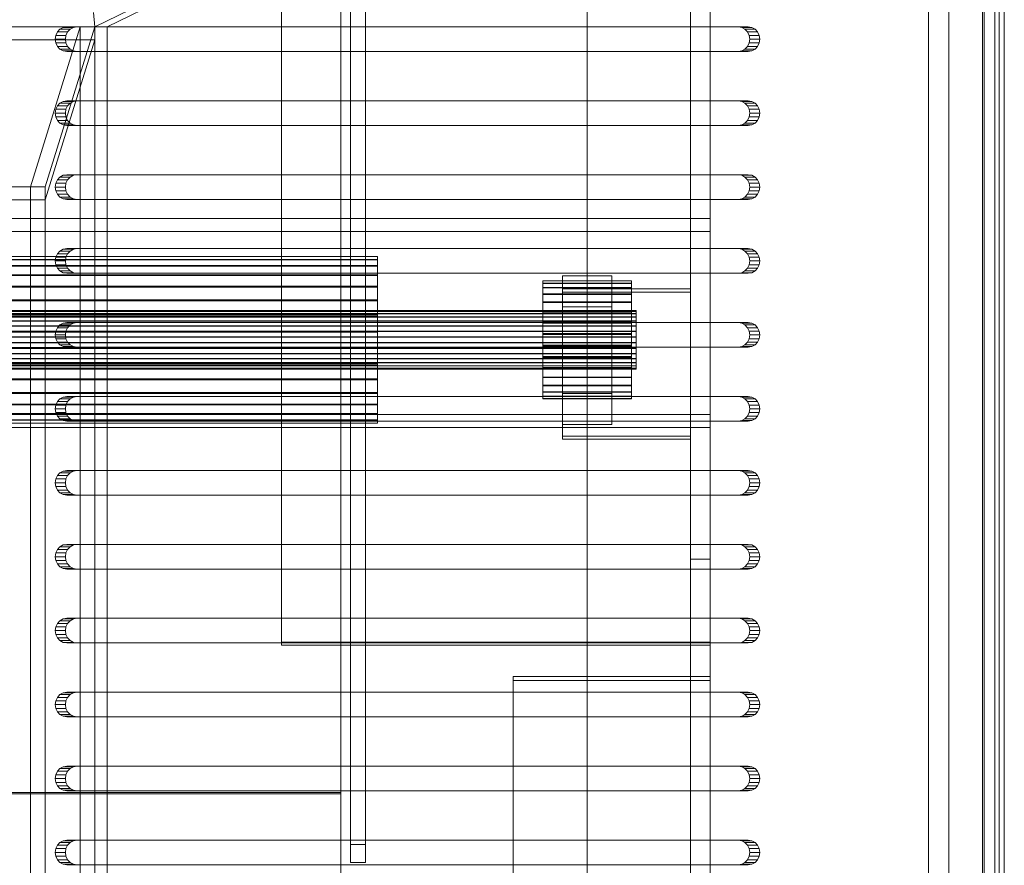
# Model space of a CAD drawing. Header units: millimetres. Extents: x -2233 to 61924, y -68080 to 6847.
# Tile 673 of 1056: x 27635 to 27835, y -18050 to -17879. Entities that reach past the tile are written whole.
import ezdxf

# ---------------------------------------------------------------- set-up
doc = ezdxf.new("R2010")
doc.units = ezdxf.units.MM
for name, color, linetype, lineweight in [('superior_bajante_movil', 7, 'Continuous', 0), ('superior_C09', 7, 'Continuous', 0), ('superior_screen-C09', 7, 'Continuous', 0)]:
    doc.layers.add(name, color=color, linetype=linetype, lineweight=lineweight)

msp = doc.modelspace()

# ---------------------------------------------------------------- linework, layer by layer
at = {"layer": 'superior_bajante_movil'}
for p, q in [((27833.667, -17777), (27833.667, -18183)), ((27834.693, -18183), (27834.693, -17777)), ((27834.693, -17780), (27834.693, -18180)), ((27650.067, -17880), (27830.246, -17792)), ((27832.777, -17792), (27652.598, -17880)), ((27819.312, -17792), (27819.312, -18168)), ((27823.416, -18168), (27823.416, -17792)), ((27830.246, -17792), (27830.246, -18168)), ((27830.588, -18168), (27830.588, -17792)), ((27832.777, -18168), (27832.777, -17792)), ((27834.693, -17792), (27834.693, -18168)), ((27650.067, -17880), (27649.801, -17877.103)), ((27650.067, -17880), (27350.067, -17880)), ((27643.024, -17880.477), (27642.504, -17881.031)), ((27643.679, -17880.122), (27643.024, -17880.477)), ((27643.024, -17880.477), (27645.076, -17880.477)), ((27644.405, -17880), (27643.679, -17880.122)), ((27643.679, -17880.122), (27645.731, -17880.122)), ((27644.405, -17880), (27646.457, -17880)), ((27780.66, -17880), (27644.405, -17880)), ((27644.556, -17881.031), (27645.076, -17880.477)), ((27645.076, -17880.477), (27645.731, -17880.122)), ((27645.731, -17880.122), (27646.457, -17880)), ((27646.457, -17880), (27782.712, -17880)), ((27650.067, -18080), (27650.067, -17880)), ((27650.067, -17880), (27652.598, -17880)), ((27652.598, -17880), (27652.598, -18080)), ((27780.66, -17880), (27782.712, -17880)), ((27781.386, -17880.122), (27780.66, -17880)), ((27781.386, -17880.122), (27783.438, -17880.122)), ((27782.041, -17880.477), (27781.386, -17880.122)), ((27782.041, -17880.477), (27784.093, -17880.477)), ((27782.561, -17881.031), (27782.041, -17880.477)), ((27782.712, -17880), (27783.438, -17880.122)), ((27783.438, -17880.122), (27784.093, -17880.477)), ((27784.093, -17880.477), (27784.613, -17881.031)), ((27642.171, -17881.727), (27642.056, -17882.5)), ((27642.056, -17882.5), (27642.171, -17883.273)), ((27642.056, -17882.5), (27644.108, -17882.5)), ((27642.504, -17881.031), (27642.171, -17881.727)), ((27642.171, -17881.727), (27644.223, -17881.727)), ((27642.504, -17881.031), (27644.556, -17881.031)), ((27644.108, -17882.5), (27644.223, -17881.727)), ((27644.223, -17883.273), (27644.108, -17882.5)), ((27644.223, -17881.727), (27644.556, -17881.031)), ((27782.561, -17881.031), (27784.613, -17881.031)), ((27782.895, -17881.727), (27782.561, -17881.031)), ((27782.895, -17881.727), (27784.947, -17881.727)), ((27783.01, -17882.5), (27782.895, -17881.727)), ((27782.895, -17883.273), (27783.01, -17882.5)), ((27783.01, -17882.5), (27785.062, -17882.5)), ((27784.613, -17881.031), (27784.947, -17881.727)), ((27784.947, -17881.727), (27785.062, -17882.5)), ((27785.062, -17882.5), (27784.947, -17883.273)), ((27642.171, -17883.273), (27642.504, -17883.969)), ((27642.171, -17883.273), (27644.223, -17883.273)), ((27642.504, -17883.969), (27643.024, -17884.523)), ((27642.504, -17883.969), (27644.556, -17883.969)), ((27643.024, -17884.523), (27643.679, -17884.878)), ((27643.024, -17884.523), (27645.076, -17884.523)), ((27644.556, -17883.969), (27644.223, -17883.273)), ((27645.076, -17884.523), (27644.556, -17883.969)), ((27645.731, -17884.878), (27645.076, -17884.523)), ((27781.386, -17884.878), (27782.041, -17884.523)), ((27782.041, -17884.523), (27782.561, -17883.969)), ((27782.041, -17884.523), (27784.093, -17884.523)), ((27782.561, -17883.969), (27782.895, -17883.273)), ((27782.561, -17883.969), (27784.613, -17883.969)), ((27782.895, -17883.273), (27784.947, -17883.273)), ((27784.093, -17884.523), (27783.438, -17884.878)), ((27784.613, -17883.969), (27784.093, -17884.523)), ((27784.947, -17883.273), (27784.613, -17883.969)), ((27643.679, -17884.878), (27644.405, -17885)), ((27643.679, -17884.878), (27645.731, -17884.878)), ((27646.457, -17885), (27644.405, -17885)), ((27644.405, -17885), (27780.66, -17885)), ((27646.457, -17885), (27645.731, -17884.878)), ((27782.712, -17885), (27646.457, -17885)), ((27780.66, -17885), (27781.386, -17884.878)), ((27780.66, -17885), (27782.712, -17885)), ((27781.386, -17884.878), (27783.438, -17884.878)), ((27783.438, -17884.878), (27782.712, -17885)), ((27642.504, -17896.031), (27642.171, -17896.727)), ((27643.024, -17895.477), (27642.504, -17896.031)), ((27642.504, -17896.031), (27644.556, -17896.031)), ((27643.679, -17895.122), (27643.024, -17895.477)), ((27643.024, -17895.477), (27645.076, -17895.477)), ((27644.405, -17895), (27643.679, -17895.122)), ((27643.679, -17895.122), (27645.731, -17895.122)), ((27644.223, -17896.727), (27644.556, -17896.031)), ((27644.405, -17895), (27646.457, -17895)), ((27780.66, -17895), (27644.405, -17895)), ((27644.556, -17896.031), (27645.076, -17895.477)), ((27645.076, -17895.477), (27645.731, -17895.122)), ((27645.731, -17895.122), (27646.457, -17895)), ((27646.457, -17895), (27782.712, -17895)), ((27780.66, -17895), (27782.712, -17895)), ((27781.386, -17895.122), (27780.66, -17895)), ((27781.386, -17895.122), (27783.438, -17895.122)), ((27782.041, -17895.477), (27781.386, -17895.122)), ((27782.041, -17895.477), (27784.093, -17895.477)), ((27782.561, -17896.031), (27782.041, -17895.477)), ((27782.561, -17896.031), (27784.613, -17896.031)), ((27782.895, -17896.727), (27782.561, -17896.031)), ((27782.712, -17895), (27783.438, -17895.122)), ((27783.438, -17895.122), (27784.093, -17895.477)), ((27784.093, -17895.477), (27784.613, -17896.031)), ((27784.613, -17896.031), (27784.947, -17896.727)), ((27642.171, -17896.727), (27642.056, -17897.5)), ((27642.056, -17897.5), (27642.171, -17898.273)), ((27642.056, -17897.5), (27644.108, -17897.5)), ((27642.171, -17896.727), (27644.223, -17896.727)), ((27642.171, -17898.273), (27642.504, -17898.969)), ((27642.171, -17898.273), (27644.223, -17898.273)), ((27644.108, -17897.5), (27644.223, -17896.727)), ((27644.223, -17898.273), (27644.108, -17897.5)), ((27644.556, -17898.969), (27644.223, -17898.273)), ((27782.561, -17898.969), (27782.895, -17898.273)), ((27782.895, -17896.727), (27784.947, -17896.727)), ((27783.01, -17897.5), (27782.895, -17896.727)), ((27782.895, -17898.273), (27783.01, -17897.5)), ((27782.895, -17898.273), (27784.947, -17898.273)), ((27783.01, -17897.5), (27785.062, -17897.5)), ((27784.947, -17898.273), (27784.613, -17898.969)), ((27784.947, -17896.727), (27785.062, -17897.5)), ((27785.062, -17897.5), (27784.947, -17898.273)), ((27642.504, -17898.969), (27643.024, -17899.523)), ((27642.504, -17898.969), (27644.556, -17898.969)), ((27643.024, -17899.523), (27643.679, -17899.878)), ((27643.024, -17899.523), (27645.076, -17899.523)), ((27643.679, -17899.878), (27644.405, -17900)), ((27643.679, -17899.878), (27645.731, -17899.878)), ((27646.457, -17900), (27644.405, -17900)), ((27644.405, -17900), (27780.66, -17900)), ((27645.076, -17899.523), (27644.556, -17898.969)), ((27645.731, -17899.878), (27645.076, -17899.523)), ((27646.457, -17900), (27645.731, -17899.878)), ((27782.712, -17900), (27646.457, -17900)), ((27780.66, -17900), (27781.386, -17899.878)), ((27780.66, -17900), (27782.712, -17900)), ((27781.386, -17899.878), (27782.041, -17899.523)), ((27781.386, -17899.878), (27783.438, -17899.878)), ((27782.041, -17899.523), (27782.561, -17898.969)), ((27782.041, -17899.523), (27784.093, -17899.523)), ((27782.561, -17898.969), (27784.613, -17898.969)), ((27783.438, -17899.878), (27782.712, -17900)), ((27784.093, -17899.523), (27783.438, -17899.878)), ((27784.613, -17898.969), (27784.093, -17899.523)), ((27643.024, -17910.477), (27642.504, -17911.031)), ((27643.679, -17910.122), (27643.024, -17910.477)), ((27643.024, -17910.477), (27645.076, -17910.477)), ((27644.405, -17910), (27643.679, -17910.122)), ((27643.679, -17910.122), (27645.731, -17910.122)), ((27644.405, -17910), (27646.457, -17910)), ((27780.66, -17910), (27644.405, -17910)), ((27644.556, -17911.031), (27645.076, -17910.477)), ((27645.076, -17910.477), (27645.731, -17910.122)), ((27645.731, -17910.122), (27646.457, -17910)), ((27646.457, -17910), (27782.712, -17910)), ((27780.66, -17910), (27782.712, -17910)), ((27781.386, -17910.122), (27780.66, -17910)), ((27781.386, -17910.122), (27783.438, -17910.122)), ((27782.041, -17910.477), (27781.386, -17910.122)), ((27782.041, -17910.477), (27784.093, -17910.477)), ((27782.561, -17911.031), (27782.041, -17910.477)), ((27782.712, -17910), (27783.438, -17910.122)), ((27783.438, -17910.122), (27784.093, -17910.477)), ((27784.093, -17910.477), (27784.613, -17911.031)), ((27642.171, -17911.727), (27642.056, -17912.5)), ((27642.056, -17912.5), (27642.171, -17913.273)), ((27642.056, -17912.5), (27644.108, -17912.5)), ((27642.504, -17911.031), (27642.171, -17911.727)), ((27642.171, -17911.727), (27644.223, -17911.727)), ((27642.504, -17911.031), (27644.556, -17911.031)), ((27644.108, -17912.5), (27644.223, -17911.727)), ((27644.223, -17913.273), (27644.108, -17912.5)), ((27644.223, -17911.727), (27644.556, -17911.031)), ((27782.561, -17911.031), (27784.613, -17911.031)), ((27782.895, -17911.727), (27782.561, -17911.031)), ((27782.895, -17911.727), (27784.947, -17911.727)), ((27783.01, -17912.5), (27782.895, -17911.727)), ((27782.895, -17913.273), (27783.01, -17912.5)), ((27783.01, -17912.5), (27785.062, -17912.5)), ((27784.613, -17911.031), (27784.947, -17911.727)), ((27784.947, -17911.727), (27785.062, -17912.5)), ((27785.062, -17912.5), (27784.947, -17913.273)), ((27642.171, -17913.273), (27642.504, -17913.969)), ((27642.171, -17913.273), (27644.223, -17913.273)), ((27642.504, -17913.969), (27643.024, -17914.523)), ((27642.504, -17913.969), (27644.556, -17913.969)), ((27643.024, -17914.523), (27643.679, -17914.878)), ((27643.024, -17914.523), (27645.076, -17914.523)), ((27644.556, -17913.969), (27644.223, -17913.273)), ((27645.076, -17914.523), (27644.556, -17913.969)), ((27645.731, -17914.878), (27645.076, -17914.523)), ((27781.386, -17914.878), (27782.041, -17914.523)), ((27782.041, -17914.523), (27782.561, -17913.969)), ((27782.041, -17914.523), (27784.093, -17914.523)), ((27782.561, -17913.969), (27782.895, -17913.273)), ((27782.561, -17913.969), (27784.613, -17913.969)), ((27782.895, -17913.273), (27784.947, -17913.273)), ((27784.093, -17914.523), (27783.438, -17914.878)), ((27784.613, -17913.969), (27784.093, -17914.523)), ((27784.947, -17913.273), (27784.613, -17913.969)), ((27643.679, -17914.878), (27644.405, -17915)), ((27643.679, -17914.878), (27645.731, -17914.878)), ((27646.457, -17915), (27644.405, -17915)), ((27644.405, -17915), (27780.66, -17915)), ((27646.457, -17915), (27645.731, -17914.878)), ((27782.712, -17915), (27646.457, -17915)), ((27780.66, -17915), (27781.386, -17914.878)), ((27780.66, -17915), (27782.712, -17915)), ((27781.386, -17914.878), (27783.438, -17914.878)), ((27783.438, -17914.878), (27782.712, -17915)), ((27642.504, -17926.031), (27642.171, -17926.727)), ((27643.024, -17925.477), (27642.504, -17926.031)), ((27642.504, -17926.031), (27644.556, -17926.031)), ((27643.679, -17925.122), (27643.024, -17925.477)), ((27643.024, -17925.477), (27645.076, -17925.477)), ((27644.405, -17925), (27643.679, -17925.122)), ((27643.679, -17925.122), (27645.731, -17925.122)), ((27644.223, -17926.727), (27644.556, -17926.031)), ((27644.405, -17925), (27646.457, -17925)), ((27780.66, -17925), (27644.405, -17925)), ((27644.556, -17926.031), (27645.076, -17925.477)), ((27645.076, -17925.477), (27645.731, -17925.122)), ((27645.731, -17925.122), (27646.457, -17925)), ((27646.457, -17925), (27782.712, -17925)), ((27780.66, -17925), (27782.712, -17925)), ((27781.386, -17925.122), (27780.66, -17925)), ((27781.386, -17925.122), (27783.438, -17925.122)), ((27782.041, -17925.477), (27781.386, -17925.122)), ((27782.041, -17925.477), (27784.093, -17925.477)), ((27782.561, -17926.031), (27782.041, -17925.477)), ((27782.561, -17926.031), (27784.613, -17926.031)), ((27782.895, -17926.727), (27782.561, -17926.031)), ((27782.712, -17925), (27783.438, -17925.122)), ((27783.438, -17925.122), (27784.093, -17925.477)), ((27784.093, -17925.477), (27784.613, -17926.031)), ((27784.613, -17926.031), (27784.947, -17926.727)), ((27642.171, -17926.727), (27642.056, -17927.5)), ((27642.056, -17927.5), (27642.171, -17928.273)), ((27642.056, -17927.5), (27644.108, -17927.5)), ((27642.171, -17926.727), (27644.223, -17926.727)), ((27642.171, -17928.273), (27642.504, -17928.969)), ((27642.171, -17928.273), (27644.223, -17928.273)), ((27644.108, -17927.5), (27644.223, -17926.727)), ((27644.223, -17928.273), (27644.108, -17927.5)), ((27644.556, -17928.969), (27644.223, -17928.273)), ((27782.561, -17928.969), (27782.895, -17928.273)), ((27782.895, -17926.727), (27784.947, -17926.727)), ((27783.01, -17927.5), (27782.895, -17926.727)), ((27782.895, -17928.273), (27783.01, -17927.5)), ((27782.895, -17928.273), (27784.947, -17928.273)), ((27783.01, -17927.5), (27785.062, -17927.5)), ((27784.947, -17928.273), (27784.613, -17928.969)), ((27784.947, -17926.727), (27785.062, -17927.5)), ((27785.062, -17927.5), (27784.947, -17928.273)), ((27642.504, -17928.969), (27643.024, -17929.523)), ((27642.504, -17928.969), (27644.556, -17928.969)), ((27643.024, -17929.523), (27643.679, -17929.878)), ((27643.024, -17929.523), (27645.076, -17929.523)), ((27643.679, -17929.878), (27644.405, -17930)), ((27643.679, -17929.878), (27645.731, -17929.878)), ((27646.457, -17930), (27644.405, -17930)), ((27644.405, -17930), (27780.66, -17930)), ((27645.076, -17929.523), (27644.556, -17928.969)), ((27645.731, -17929.878), (27645.076, -17929.523)), ((27646.457, -17930), (27645.731, -17929.878)), ((27782.712, -17930), (27646.457, -17930)), ((27780.66, -17930), (27781.386, -17929.878)), ((27780.66, -17930), (27782.712, -17930)), ((27781.386, -17929.878), (27782.041, -17929.523)), ((27781.386, -17929.878), (27783.438, -17929.878)), ((27782.041, -17929.523), (27782.561, -17928.969)), ((27782.041, -17929.523), (27784.093, -17929.523)), ((27782.561, -17928.969), (27784.613, -17928.969)), ((27783.438, -17929.878), (27782.712, -17930)), ((27784.093, -17929.523), (27783.438, -17929.878)), ((27784.613, -17928.969), (27784.093, -17929.523)), ((27643.024, -17940.477), (27642.504, -17941.031)), ((27643.679, -17940.122), (27643.024, -17940.477)), ((27643.024, -17940.477), (27645.076, -17940.477)), ((27644.405, -17940), (27643.679, -17940.122)), ((27643.679, -17940.122), (27645.731, -17940.122)), ((27644.405, -17940), (27646.457, -17940)), ((27780.66, -17940), (27644.405, -17940)), ((27644.556, -17941.031), (27645.076, -17940.477)), ((27645.076, -17940.477), (27645.731, -17940.122)), ((27645.731, -17940.122), (27646.457, -17940)), ((27646.457, -17940), (27782.712, -17940)), ((27780.66, -17940), (27782.712, -17940)), ((27781.386, -17940.122), (27780.66, -17940)), ((27781.386, -17940.122), (27783.438, -17940.122)), ((27782.041, -17940.477), (27781.386, -17940.122)), ((27782.041, -17940.477), (27784.093, -17940.477)), ((27782.561, -17941.031), (27782.041, -17940.477)), ((27782.712, -17940), (27783.438, -17940.122)), ((27783.438, -17940.122), (27784.093, -17940.477)), ((27784.093, -17940.477), (27784.613, -17941.031)), ((27642.171, -17941.727), (27642.056, -17942.5)), ((27642.056, -17942.5), (27642.171, -17943.273)), ((27642.056, -17942.5), (27644.108, -17942.5)), ((27642.504, -17941.031), (27642.171, -17941.727)), ((27642.171, -17941.727), (27644.223, -17941.727)), ((27642.504, -17941.031), (27644.556, -17941.031)), ((27644.108, -17942.5), (27644.223, -17941.727)), ((27644.223, -17943.273), (27644.108, -17942.5)), ((27644.223, -17941.727), (27644.556, -17941.031)), ((27782.561, -17941.031), (27784.613, -17941.031)), ((27782.895, -17941.727), (27782.561, -17941.031)), ((27782.895, -17941.727), (27784.947, -17941.727)), ((27783.01, -17942.5), (27782.895, -17941.727)), ((27782.895, -17943.273), (27783.01, -17942.5)), ((27783.01, -17942.5), (27785.062, -17942.5)), ((27784.613, -17941.031), (27784.947, -17941.727)), ((27784.947, -17941.727), (27785.062, -17942.5)), ((27785.062, -17942.5), (27784.947, -17943.273)), ((27642.171, -17943.273), (27642.504, -17943.969)), ((27642.171, -17943.273), (27644.223, -17943.273)), ((27642.504, -17943.969), (27643.024, -17944.523)), ((27642.504, -17943.969), (27644.556, -17943.969)), ((27644.556, -17943.969), (27644.223, -17943.273)), ((27645.076, -17944.523), (27644.556, -17943.969)), ((27782.041, -17944.523), (27782.561, -17943.969)), ((27782.561, -17943.969), (27782.895, -17943.273)), ((27782.561, -17943.969), (27784.613, -17943.969)), ((27782.895, -17943.273), (27784.947, -17943.273)), ((27784.613, -17943.969), (27784.093, -17944.523)), ((27784.947, -17943.273), (27784.613, -17943.969)), ((27643.024, -17944.523), (27643.679, -17944.878)), ((27643.024, -17944.523), (27645.076, -17944.523)), ((27643.679, -17944.878), (27644.405, -17945)), ((27643.679, -17944.878), (27645.731, -17944.878)), ((27646.457, -17945), (27644.405, -17945)), ((27644.405, -17945), (27780.66, -17945)), ((27645.731, -17944.878), (27645.076, -17944.523)), ((27646.457, -17945), (27645.731, -17944.878)), ((27782.712, -17945), (27646.457, -17945)), ((27780.66, -17945), (27781.386, -17944.878)), ((27780.66, -17945), (27782.712, -17945)), ((27781.386, -17944.878), (27782.041, -17944.523)), ((27781.386, -17944.878), (27783.438, -17944.878)), ((27782.041, -17944.523), (27784.093, -17944.523)), ((27783.438, -17944.878), (27782.712, -17945)), ((27784.093, -17944.523), (27783.438, -17944.878)), ((27642.504, -17956.031), (27642.171, -17956.727)), ((27643.024, -17955.477), (27642.504, -17956.031)), ((27642.504, -17956.031), (27644.556, -17956.031)), ((27643.679, -17955.122), (27643.024, -17955.477)), ((27643.024, -17955.477), (27645.076, -17955.477)), ((27644.405, -17955), (27643.679, -17955.122)), ((27643.679, -17955.122), (27645.731, -17955.122)), ((27644.223, -17956.727), (27644.556, -17956.031)), ((27644.405, -17955), (27646.457, -17955)), ((27780.66, -17955), (27644.405, -17955)), ((27644.556, -17956.031), (27645.076, -17955.477)), ((27645.076, -17955.477), (27645.731, -17955.122)), ((27645.731, -17955.122), (27646.457, -17955)), ((27646.457, -17955), (27782.712, -17955)), ((27780.66, -17955), (27782.712, -17955)), ((27781.386, -17955.122), (27780.66, -17955)), ((27781.386, -17955.122), (27783.438, -17955.122)), ((27782.041, -17955.477), (27781.386, -17955.122)), ((27782.041, -17955.477), (27784.093, -17955.477)), ((27782.561, -17956.031), (27782.041, -17955.477)), ((27782.561, -17956.031), (27784.613, -17956.031)), ((27782.895, -17956.727), (27782.561, -17956.031)), ((27782.712, -17955), (27783.438, -17955.122)), ((27783.438, -17955.122), (27784.093, -17955.477)), ((27784.093, -17955.477), (27784.613, -17956.031)), ((27784.613, -17956.031), (27784.947, -17956.727)), ((27642.171, -17956.727), (27642.056, -17957.5)), ((27642.056, -17957.5), (27642.171, -17958.273)), ((27642.056, -17957.5), (27644.108, -17957.5)), ((27642.171, -17956.727), (27644.223, -17956.727)), ((27642.171, -17958.273), (27642.504, -17958.969)), ((27642.171, -17958.273), (27644.223, -17958.273)), ((27644.108, -17957.5), (27644.223, -17956.727)), ((27644.223, -17958.273), (27644.108, -17957.5)), ((27644.556, -17958.969), (27644.223, -17958.273)), ((27782.561, -17958.969), (27782.895, -17958.273)), ((27782.895, -17956.727), (27784.947, -17956.727)), ((27783.01, -17957.5), (27782.895, -17956.727)), ((27782.895, -17958.273), (27783.01, -17957.5)), ((27782.895, -17958.273), (27784.947, -17958.273)), ((27783.01, -17957.5), (27785.062, -17957.5)), ((27784.947, -17958.273), (27784.613, -17958.969)), ((27784.947, -17956.727), (27785.062, -17957.5)), ((27785.062, -17957.5), (27784.947, -17958.273)), ((27642.504, -17958.969), (27643.024, -17959.523)), ((27642.504, -17958.969), (27644.556, -17958.969)), ((27643.024, -17959.523), (27643.679, -17959.878)), ((27643.024, -17959.523), (27645.076, -17959.523)), ((27643.679, -17959.878), (27644.405, -17960)), ((27643.679, -17959.878), (27645.731, -17959.878)), ((27646.457, -17960), (27644.405, -17960)), ((27644.405, -17960), (27780.66, -17960)), ((27645.076, -17959.523), (27644.556, -17958.969)), ((27645.731, -17959.878), (27645.076, -17959.523)), ((27646.457, -17960), (27645.731, -17959.878)), ((27782.712, -17960), (27646.457, -17960)), ((27780.66, -17960), (27781.386, -17959.878)), ((27780.66, -17960), (27782.712, -17960)), ((27781.386, -17959.878), (27782.041, -17959.523)), ((27781.386, -17959.878), (27783.438, -17959.878)), ((27782.041, -17959.523), (27782.561, -17958.969)), ((27782.041, -17959.523), (27784.093, -17959.523)), ((27782.561, -17958.969), (27784.613, -17958.969)), ((27783.438, -17959.878), (27782.712, -17960)), ((27784.093, -17959.523), (27783.438, -17959.878)), ((27784.613, -17958.969), (27784.093, -17959.523)), ((27643.024, -17970.477), (27642.504, -17971.031)), ((27643.679, -17970.122), (27643.024, -17970.477)), ((27643.024, -17970.477), (27645.076, -17970.477)), ((27644.405, -17970), (27643.679, -17970.122)), ((27643.679, -17970.122), (27645.731, -17970.122)), ((27644.405, -17970), (27646.457, -17970)), ((27780.66, -17970), (27644.405, -17970)), ((27644.556, -17971.031), (27645.076, -17970.477)), ((27645.076, -17970.477), (27645.731, -17970.122)), ((27645.731, -17970.122), (27646.457, -17970)), ((27646.457, -17970), (27782.712, -17970)), ((27780.66, -17970), (27782.712, -17970)), ((27781.386, -17970.122), (27780.66, -17970)), ((27781.386, -17970.122), (27783.438, -17970.122)), ((27782.041, -17970.477), (27781.386, -17970.122)), ((27782.041, -17970.477), (27784.093, -17970.477)), ((27782.561, -17971.031), (27782.041, -17970.477)), ((27782.712, -17970), (27783.438, -17970.122)), ((27783.438, -17970.122), (27784.093, -17970.477)), ((27784.093, -17970.477), (27784.613, -17971.031)), ((27642.171, -17971.727), (27642.056, -17972.5)), ((27642.504, -17971.031), (27642.171, -17971.727)), ((27642.171, -17971.727), (27644.223, -17971.727)), ((27642.504, -17971.031), (27644.556, -17971.031)), ((27644.108, -17972.5), (27644.223, -17971.727)), ((27644.223, -17971.727), (27644.556, -17971.031)), ((27782.561, -17971.031), (27784.613, -17971.031)), ((27782.895, -17971.727), (27782.561, -17971.031)), ((27782.895, -17971.727), (27784.947, -17971.727)), ((27783.01, -17972.5), (27782.895, -17971.727)), ((27784.613, -17971.031), (27784.947, -17971.727)), ((27784.947, -17971.727), (27785.062, -17972.5)), ((27642.056, -17972.5), (27642.171, -17973.273)), ((27642.056, -17972.5), (27644.108, -17972.5)), ((27642.171, -17973.273), (27642.504, -17973.969)), ((27642.171, -17973.273), (27644.223, -17973.273)), ((27642.504, -17973.969), (27643.024, -17974.523)), ((27642.504, -17973.969), (27644.556, -17973.969)), ((27644.223, -17973.273), (27644.108, -17972.5)), ((27644.556, -17973.969), (27644.223, -17973.273)), ((27645.076, -17974.523), (27644.556, -17973.969)), ((27782.041, -17974.523), (27782.561, -17973.969)), ((27782.561, -17973.969), (27782.895, -17973.273)), ((27782.561, -17973.969), (27784.613, -17973.969)), ((27782.895, -17973.273), (27783.01, -17972.5)), ((27782.895, -17973.273), (27784.947, -17973.273)), ((27783.01, -17972.5), (27785.062, -17972.5)), ((27784.613, -17973.969), (27784.093, -17974.523)), ((27784.947, -17973.273), (27784.613, -17973.969)), ((27785.062, -17972.5), (27784.947, -17973.273)), ((27643.024, -17974.523), (27643.679, -17974.878)), ((27643.024, -17974.523), (27645.076, -17974.523)), ((27643.679, -17974.878), (27644.405, -17975)), ((27643.679, -17974.878), (27645.731, -17974.878)), ((27646.457, -17975), (27644.405, -17975)), ((27644.405, -17975), (27780.66, -17975)), ((27645.731, -17974.878), (27645.076, -17974.523)), ((27646.457, -17975), (27645.731, -17974.878)), ((27782.712, -17975), (27646.457, -17975)), ((27780.66, -17975), (27781.386, -17974.878)), ((27780.66, -17975), (27782.712, -17975)), ((27781.386, -17974.878), (27782.041, -17974.523)), ((27781.386, -17974.878), (27783.438, -17974.878)), ((27782.041, -17974.523), (27784.093, -17974.523)), ((27783.438, -17974.878), (27782.712, -17975)), ((27784.093, -17974.523), (27783.438, -17974.878)), ((27642.504, -17986.031), (27642.171, -17986.727)), ((27643.024, -17985.477), (27642.504, -17986.031)), ((27642.504, -17986.031), (27644.556, -17986.031)), ((27643.679, -17985.122), (27643.024, -17985.477)), ((27643.024, -17985.477), (27645.076, -17985.477)), ((27644.405, -17985), (27643.679, -17985.122)), ((27643.679, -17985.122), (27645.731, -17985.122)), ((27644.223, -17986.727), (27644.556, -17986.031)), ((27644.405, -17985), (27646.457, -17985)), ((27780.66, -17985), (27644.405, -17985)), ((27644.556, -17986.031), (27645.076, -17985.477)), ((27645.076, -17985.477), (27645.731, -17985.122)), ((27645.731, -17985.122), (27646.457, -17985)), ((27646.457, -17985), (27782.712, -17985)), ((27780.66, -17985), (27782.712, -17985)), ((27781.386, -17985.122), (27780.66, -17985)), ((27781.386, -17985.122), (27783.438, -17985.122)), ((27782.041, -17985.477), (27781.386, -17985.122)), ((27782.041, -17985.477), (27784.093, -17985.477)), ((27782.561, -17986.031), (27782.041, -17985.477)), ((27782.561, -17986.031), (27784.613, -17986.031)), ((27782.895, -17986.727), (27782.561, -17986.031)), ((27782.712, -17985), (27783.438, -17985.122)), ((27783.438, -17985.122), (27784.093, -17985.477)), ((27784.093, -17985.477), (27784.613, -17986.031)), ((27784.613, -17986.031), (27784.947, -17986.727)), ((27642.171, -17986.727), (27642.056, -17987.5)), ((27642.056, -17987.5), (27642.171, -17988.273)), ((27642.056, -17987.5), (27644.108, -17987.5)), ((27642.171, -17986.727), (27644.223, -17986.727)), ((27642.171, -17988.273), (27642.504, -17988.969)), ((27642.171, -17988.273), (27644.223, -17988.273)), ((27644.108, -17987.5), (27644.223, -17986.727)), ((27644.223, -17988.273), (27644.108, -17987.5)), ((27644.556, -17988.969), (27644.223, -17988.273)), ((27782.561, -17988.969), (27782.895, -17988.273)), ((27782.895, -17986.727), (27784.947, -17986.727)), ((27783.01, -17987.5), (27782.895, -17986.727)), ((27782.895, -17988.273), (27783.01, -17987.5)), ((27782.895, -17988.273), (27784.947, -17988.273)), ((27783.01, -17987.5), (27785.062, -17987.5)), ((27784.947, -17988.273), (27784.613, -17988.969)), ((27784.947, -17986.727), (27785.062, -17987.5)), ((27785.062, -17987.5), (27784.947, -17988.273)), ((27642.504, -17988.969), (27643.024, -17989.523)), ((27642.504, -17988.969), (27644.556, -17988.969)), ((27643.024, -17989.523), (27643.679, -17989.878)), ((27643.024, -17989.523), (27645.076, -17989.523)), ((27643.679, -17989.878), (27644.405, -17990)), ((27643.679, -17989.878), (27645.731, -17989.878)), ((27646.457, -17990), (27644.405, -17990)), ((27644.405, -17990), (27780.66, -17990)), ((27645.076, -17989.523), (27644.556, -17988.969)), ((27645.731, -17989.878), (27645.076, -17989.523)), ((27646.457, -17990), (27645.731, -17989.878)), ((27782.712, -17990), (27646.457, -17990)), ((27780.66, -17990), (27781.386, -17989.878)), ((27780.66, -17990), (27782.712, -17990)), ((27781.386, -17989.878), (27782.041, -17989.523)), ((27781.386, -17989.878), (27783.438, -17989.878)), ((27782.041, -17989.523), (27782.561, -17988.969)), ((27782.041, -17989.523), (27784.093, -17989.523)), ((27782.561, -17988.969), (27784.613, -17988.969)), ((27783.438, -17989.878), (27782.712, -17990)), ((27784.093, -17989.523), (27783.438, -17989.878)), ((27784.613, -17988.969), (27784.093, -17989.523)), ((27643.679, -18000.122), (27643.024, -18000.477)), ((27644.405, -18000), (27643.679, -18000.122)), ((27643.679, -18000.122), (27645.731, -18000.122)), ((27644.405, -18000), (27646.457, -18000)), ((27780.66, -18000), (27644.405, -18000)), ((27645.076, -18000.477), (27645.731, -18000.122)), ((27645.731, -18000.122), (27646.457, -18000)), ((27646.457, -18000), (27782.712, -18000)), ((27780.66, -18000), (27782.712, -18000)), ((27781.386, -18000.122), (27780.66, -18000)), ((27781.386, -18000.122), (27783.438, -18000.122)), ((27782.041, -18000.477), (27781.386, -18000.122)), ((27782.712, -18000), (27783.438, -18000.122)), ((27783.438, -18000.122), (27784.093, -18000.477)), ((27642.171, -18001.727), (27642.056, -18002.5)), ((27642.504, -18001.031), (27642.171, -18001.727)), ((27642.171, -18001.727), (27644.223, -18001.727)), ((27643.024, -18000.477), (27642.504, -18001.031)), ((27642.504, -18001.031), (27644.556, -18001.031)), ((27643.024, -18000.477), (27645.076, -18000.477)), ((27644.108, -18002.5), (27644.223, -18001.727)), ((27644.223, -18001.727), (27644.556, -18001.031)), ((27644.556, -18001.031), (27645.076, -18000.477)), ((27782.041, -18000.477), (27784.093, -18000.477)), ((27782.561, -18001.031), (27782.041, -18000.477)), ((27782.561, -18001.031), (27784.613, -18001.031)), ((27782.895, -18001.727), (27782.561, -18001.031)), ((27782.895, -18001.727), (27784.947, -18001.727)), ((27783.01, -18002.5), (27782.895, -18001.727)), ((27784.093, -18000.477), (27784.613, -18001.031)), ((27784.613, -18001.031), (27784.947, -18001.727)), ((27784.947, -18001.727), (27785.062, -18002.5)), ((27642.056, -18002.5), (27642.171, -18003.273)), ((27642.056, -18002.5), (27644.108, -18002.5)), ((27642.171, -18003.273), (27642.504, -18003.969)), ((27642.171, -18003.273), (27644.223, -18003.273)), ((27642.504, -18003.969), (27643.024, -18004.523)), ((27642.504, -18003.969), (27644.556, -18003.969)), ((27644.223, -18003.273), (27644.108, -18002.5)), ((27644.556, -18003.969), (27644.223, -18003.273)), ((27645.076, -18004.523), (27644.556, -18003.969)), ((27782.041, -18004.523), (27782.561, -18003.969)), ((27782.561, -18003.969), (27782.895, -18003.273)), ((27782.561, -18003.969), (27784.613, -18003.969)), ((27782.895, -18003.273), (27783.01, -18002.5)), ((27782.895, -18003.273), (27784.947, -18003.273)), ((27783.01, -18002.5), (27785.062, -18002.5)), ((27784.613, -18003.969), (27784.093, -18004.523)), ((27784.947, -18003.273), (27784.613, -18003.969)), ((27785.062, -18002.5), (27784.947, -18003.273)), ((27643.024, -18004.523), (27643.679, -18004.878)), ((27643.024, -18004.523), (27645.076, -18004.523)), ((27643.679, -18004.878), (27644.405, -18005)), ((27643.679, -18004.878), (27645.731, -18004.878)), ((27646.457, -18005), (27644.405, -18005)), ((27644.405, -18005), (27780.66, -18005)), ((27645.731, -18004.878), (27645.076, -18004.523)), ((27646.457, -18005), (27645.731, -18004.878)), ((27782.712, -18005), (27646.457, -18005)), ((27780.66, -18005), (27781.386, -18004.878)), ((27780.66, -18005), (27782.712, -18005)), ((27781.386, -18004.878), (27782.041, -18004.523)), ((27781.386, -18004.878), (27783.438, -18004.878)), ((27782.041, -18004.523), (27784.093, -18004.523)), ((27783.438, -18004.878), (27782.712, -18005)), ((27784.093, -18004.523), (27783.438, -18004.878)), ((27642.504, -18016.031), (27642.171, -18016.727)), ((27643.024, -18015.477), (27642.504, -18016.031)), ((27642.504, -18016.031), (27644.556, -18016.031)), ((27643.679, -18015.122), (27643.024, -18015.477)), ((27643.024, -18015.477), (27645.076, -18015.477)), ((27644.405, -18015), (27643.679, -18015.122)), ((27643.679, -18015.122), (27645.731, -18015.122)), ((27644.223, -18016.727), (27644.556, -18016.031)), ((27644.405, -18015), (27646.457, -18015)), ((27780.66, -18015), (27644.405, -18015)), ((27644.556, -18016.031), (27645.076, -18015.477)), ((27645.076, -18015.477), (27645.731, -18015.122)), ((27645.731, -18015.122), (27646.457, -18015)), ((27646.457, -18015), (27782.712, -18015)), ((27780.66, -18015), (27782.712, -18015)), ((27781.386, -18015.122), (27780.66, -18015)), ((27781.386, -18015.122), (27783.438, -18015.122)), ((27782.041, -18015.477), (27781.386, -18015.122)), ((27782.041, -18015.477), (27784.093, -18015.477)), ((27782.561, -18016.031), (27782.041, -18015.477)), ((27782.561, -18016.031), (27784.613, -18016.031)), ((27782.895, -18016.727), (27782.561, -18016.031)), ((27782.712, -18015), (27783.438, -18015.122)), ((27783.438, -18015.122), (27784.093, -18015.477)), ((27784.093, -18015.477), (27784.613, -18016.031)), ((27784.613, -18016.031), (27784.947, -18016.727)), ((27642.171, -18016.727), (27642.056, -18017.5)), ((27642.056, -18017.5), (27642.171, -18018.273)), ((27642.056, -18017.5), (27644.108, -18017.5)), ((27642.171, -18016.727), (27644.223, -18016.727)), ((27642.171, -18018.273), (27642.504, -18018.969)), ((27642.171, -18018.273), (27644.223, -18018.273)), ((27644.108, -18017.5), (27644.223, -18016.727)), ((27644.223, -18018.273), (27644.108, -18017.5)), ((27644.556, -18018.969), (27644.223, -18018.273)), ((27782.561, -18018.969), (27782.895, -18018.273)), ((27782.895, -18016.727), (27784.947, -18016.727)), ((27783.01, -18017.5), (27782.895, -18016.727)), ((27782.895, -18018.273), (27783.01, -18017.5)), ((27782.895, -18018.273), (27784.947, -18018.273)), ((27783.01, -18017.5), (27785.062, -18017.5)), ((27784.947, -18018.273), (27784.613, -18018.969)), ((27784.947, -18016.727), (27785.062, -18017.5)), ((27785.062, -18017.5), (27784.947, -18018.273)), ((27642.504, -18018.969), (27643.024, -18019.523)), ((27642.504, -18018.969), (27644.556, -18018.969)), ((27643.024, -18019.523), (27643.679, -18019.878)), ((27643.024, -18019.523), (27645.076, -18019.523)), ((27643.679, -18019.878), (27644.405, -18020)), ((27643.679, -18019.878), (27645.731, -18019.878)), ((27646.457, -18020), (27644.405, -18020)), ((27644.405, -18020), (27780.66, -18020)), ((27645.076, -18019.523), (27644.556, -18018.969)), ((27645.731, -18019.878), (27645.076, -18019.523)), ((27646.457, -18020), (27645.731, -18019.878)), ((27782.712, -18020), (27646.457, -18020)), ((27780.66, -18020), (27781.386, -18019.878)), ((27780.66, -18020), (27782.712, -18020)), ((27781.386, -18019.878), (27782.041, -18019.523)), ((27781.386, -18019.878), (27783.438, -18019.878)), ((27782.041, -18019.523), (27782.561, -18018.969)), ((27782.041, -18019.523), (27784.093, -18019.523)), ((27782.561, -18018.969), (27784.613, -18018.969)), ((27783.438, -18019.878), (27782.712, -18020)), ((27784.093, -18019.523), (27783.438, -18019.878)), ((27784.613, -18018.969), (27784.093, -18019.523)), ((27643.679, -18030.122), (27643.024, -18030.477)), ((27644.405, -18030), (27643.679, -18030.122)), ((27643.679, -18030.122), (27645.731, -18030.122)), ((27644.405, -18030), (27646.457, -18030)), ((27780.66, -18030), (27644.405, -18030)), ((27645.076, -18030.477), (27645.731, -18030.122)), ((27645.731, -18030.122), (27646.457, -18030)), ((27646.457, -18030), (27782.712, -18030)), ((27780.66, -18030), (27782.712, -18030)), ((27781.386, -18030.122), (27780.66, -18030)), ((27781.386, -18030.122), (27783.438, -18030.122)), ((27782.041, -18030.477), (27781.386, -18030.122)), ((27782.712, -18030), (27783.438, -18030.122)), ((27783.438, -18030.122), (27784.093, -18030.477)), ((27642.171, -18031.727), (27642.056, -18032.5)), ((27642.504, -18031.031), (27642.171, -18031.727)), ((27642.171, -18031.727), (27644.223, -18031.727)), ((27643.024, -18030.477), (27642.504, -18031.031)), ((27642.504, -18031.031), (27644.556, -18031.031)), ((27643.024, -18030.477), (27645.076, -18030.477)), ((27644.108, -18032.5), (27644.223, -18031.727)), ((27644.223, -18031.727), (27644.556, -18031.031)), ((27644.556, -18031.031), (27645.076, -18030.477)), ((27782.041, -18030.477), (27784.093, -18030.477)), ((27782.561, -18031.031), (27782.041, -18030.477)), ((27782.561, -18031.031), (27784.613, -18031.031)), ((27782.895, -18031.727), (27782.561, -18031.031)), ((27782.895, -18031.727), (27784.947, -18031.727)), ((27783.01, -18032.5), (27782.895, -18031.727)), ((27784.093, -18030.477), (27784.613, -18031.031)), ((27784.613, -18031.031), (27784.947, -18031.727)), ((27784.947, -18031.727), (27785.062, -18032.5)), ((27642.056, -18032.5), (27642.171, -18033.273)), ((27642.056, -18032.5), (27644.108, -18032.5)), ((27642.171, -18033.273), (27642.504, -18033.969)), ((27642.171, -18033.273), (27644.223, -18033.273)), ((27642.504, -18033.969), (27643.024, -18034.523)), ((27642.504, -18033.969), (27644.556, -18033.969)), ((27644.223, -18033.273), (27644.108, -18032.5)), ((27644.556, -18033.969), (27644.223, -18033.273)), ((27645.076, -18034.523), (27644.556, -18033.969)), ((27782.041, -18034.523), (27782.561, -18033.969)), ((27782.561, -18033.969), (27782.895, -18033.273)), ((27782.561, -18033.969), (27784.613, -18033.969)), ((27782.895, -18033.273), (27783.01, -18032.5)), ((27782.895, -18033.273), (27784.947, -18033.273)), ((27783.01, -18032.5), (27785.062, -18032.5)), ((27784.613, -18033.969), (27784.093, -18034.523)), ((27784.947, -18033.273), (27784.613, -18033.969)), ((27785.062, -18032.5), (27784.947, -18033.273)), ((27643.024, -18034.523), (27643.679, -18034.878)), ((27643.024, -18034.523), (27645.076, -18034.523)), ((27643.679, -18034.878), (27644.405, -18035)), ((27643.679, -18034.878), (27645.731, -18034.878)), ((27646.457, -18035), (27644.405, -18035)), ((27644.405, -18035), (27780.66, -18035)), ((27645.731, -18034.878), (27645.076, -18034.523)), ((27646.457, -18035), (27645.731, -18034.878)), ((27782.712, -18035), (27646.457, -18035)), ((27780.66, -18035), (27781.386, -18034.878)), ((27780.66, -18035), (27782.712, -18035)), ((27781.386, -18034.878), (27782.041, -18034.523)), ((27781.386, -18034.878), (27783.438, -18034.878)), ((27782.041, -18034.523), (27784.093, -18034.523)), ((27783.438, -18034.878), (27782.712, -18035)), ((27784.093, -18034.523), (27783.438, -18034.878)), ((27642.504, -18046.031), (27642.171, -18046.727)), ((27643.024, -18045.477), (27642.504, -18046.031)), ((27642.504, -18046.031), (27644.556, -18046.031)), ((27643.679, -18045.122), (27643.024, -18045.477)), ((27643.024, -18045.477), (27645.076, -18045.477)), ((27644.405, -18045), (27643.679, -18045.122)), ((27643.679, -18045.122), (27645.731, -18045.122)), ((27644.223, -18046.727), (27644.556, -18046.031)), ((27644.405, -18045), (27646.457, -18045)), ((27780.66, -18045), (27644.405, -18045)), ((27644.556, -18046.031), (27645.076, -18045.477)), ((27645.076, -18045.477), (27645.731, -18045.122)), ((27645.731, -18045.122), (27646.457, -18045)), ((27646.457, -18045), (27782.712, -18045)), ((27780.66, -18045), (27782.712, -18045)), ((27781.386, -18045.122), (27780.66, -18045)), ((27781.386, -18045.122), (27783.438, -18045.122)), ((27782.041, -18045.477), (27781.386, -18045.122)), ((27782.041, -18045.477), (27784.093, -18045.477)), ((27782.561, -18046.031), (27782.041, -18045.477)), ((27782.561, -18046.031), (27784.613, -18046.031)), ((27782.895, -18046.727), (27782.561, -18046.031)), ((27782.712, -18045), (27783.438, -18045.122)), ((27783.438, -18045.122), (27784.093, -18045.477)), ((27784.093, -18045.477), (27784.613, -18046.031)), ((27784.613, -18046.031), (27784.947, -18046.727)), ((27642.171, -18046.727), (27642.056, -18047.5)), ((27642.056, -18047.5), (27642.171, -18048.273)), ((27642.056, -18047.5), (27644.108, -18047.5)), ((27642.171, -18046.727), (27644.223, -18046.727)), ((27642.171, -18048.273), (27642.504, -18048.969)), ((27642.171, -18048.273), (27644.223, -18048.273)), ((27644.108, -18047.5), (27644.223, -18046.727)), ((27644.223, -18048.273), (27644.108, -18047.5)), ((27644.556, -18048.969), (27644.223, -18048.273)), ((27782.561, -18048.969), (27782.895, -18048.273)), ((27782.895, -18046.727), (27784.947, -18046.727)), ((27783.01, -18047.5), (27782.895, -18046.727)), ((27782.895, -18048.273), (27783.01, -18047.5)), ((27782.895, -18048.273), (27784.947, -18048.273)), ((27783.01, -18047.5), (27785.062, -18047.5)), ((27784.947, -18048.273), (27784.613, -18048.969)), ((27784.947, -18046.727), (27785.062, -18047.5)), ((27785.062, -18047.5), (27784.947, -18048.273)), ((27642.504, -18048.969), (27643.024, -18049.523)), ((27642.504, -18048.969), (27644.556, -18048.969)), ((27643.024, -18049.523), (27643.679, -18049.878)), ((27643.024, -18049.523), (27645.076, -18049.523)), ((27643.679, -18049.878), (27644.405, -18050)), ((27643.679, -18049.878), (27645.731, -18049.878)), ((27646.457, -18050), (27644.405, -18050)), ((27644.405, -18050), (27780.66, -18050)), ((27645.076, -18049.523), (27644.556, -18048.969)), ((27645.731, -18049.878), (27645.076, -18049.523)), ((27646.457, -18050), (27645.731, -18049.878)), ((27782.712, -18050), (27646.457, -18050)), ((27780.66, -18050), (27781.386, -18049.878)), ((27780.66, -18050), (27782.712, -18050)), ((27781.386, -18049.878), (27782.041, -18049.523)), ((27781.386, -18049.878), (27783.438, -18049.878)), ((27782.041, -18049.523), (27782.561, -18048.969)), ((27782.041, -18049.523), (27784.093, -18049.523)), ((27782.561, -18048.969), (27784.613, -18048.969)), ((27783.438, -18049.878), (27782.712, -18050)), ((27784.093, -18049.523), (27783.438, -18049.878)), ((27784.613, -18048.969), (27784.093, -18049.523))]:
    msp.add_line(p, q, dxfattribs=at)
at = {"layer": 'superior_C09'}
for p, q in [((27750, -18157.053), (27750, -16117.822)), ((27771, -18157.053), (27771, -16117.822)), ((27775, -16117.822), (27775, -18157.053)), ((27750, -16118.451), (27750, -18157.681)), ((27775, -18157.681), (27775, -16118.451)), ((27750, -18167.522), (27750, -16128.291)), ((27750, -16128.919), (27750, -18168.15)), ((27771, -16127.977), (27771, -18167.208)), ((27775, -18167.208), (27775, -16127.977)), ((27775, -16128.291), (27775, -18167.522)), ((27775, -18168.15), (27775, -16128.919)), ((27700, -16194.452), (27700, -18094.452)), ((27700, -18094.766), (27700, -16194.766)), ((27700, -16205.234), (27700, -18105.234)), ((27700, -18105.548), (27700, -16205.548)), ((27702, -18045.878), (27702, -16265.219)), ((27705, -16265.219), (27705, -18045.878)), ((27702, -16268.883), (27702, -18049.542)), ((27705, -18049.542), (27705, -16268.883)), ((27700, -16274.536), (27700, -18035.305)), ((27700, -18035.619), (27700, -16274.85)), ((27688, -18004.842), (27688, -16303.743)), ((27771, -16303.743), (27771, -18004.842)), ((27688, -16304.371), (27688, -18005.47)), ((27771, -18005.47), (27771, -16304.371)), ((27771, -17987.987), (27771, -16796.57)), ((27775, -16796.57), (27775, -17987.987)), ((27750, -18004.842), (27750, -16813.424)), ((27750, -16814.052), (27750, -18005.47)), ((27771, -16814.052), (27771, -18005.47)), ((27775, -16813.424), (27775, -18004.842)), ((27775, -18005.47), (27775, -16814.052)), ((27225, -17918.895), (27775, -17918.895)), ((27775, -17918.895), (27775, -17958.676)), ((27775, -17918.895), (27775, -17921.512)), ((27775, -17921.512), (27225, -17921.512)), ((27775, -17961.293), (27775, -17921.512)), ((27707.5, -17926.567), (27292.5, -17926.567)), ((27292.5, -17926.59), (27707.5, -17926.59)), ((27707.5, -17927.196), (27292.5, -17927.196)), ((27707.5, -17927.262), (27292.5, -17927.262)), ((27707.5, -17928.45), (27292.5, -17928.45)), ((27707.5, -17926.567), (27707.5, -17927.196)), ((27707.5, -17926.59), (27707.5, -17926.567)), ((27707.5, -17927.262), (27707.5, -17926.59)), ((27707.5, -17927.196), (27707.5, -17928.45)), ((27707.5, -17928.558), (27707.5, -17927.262)), ((27707.5, -17928.45), (27707.5, -17930.283)), ((27707.5, -17928.558), (27292.5, -17928.558)), ((27707.5, -17930.283), (27292.5, -17930.283)), ((27707.5, -17930.428), (27292.5, -17930.428)), ((27707.5, -17930.428), (27707.5, -17928.558)), ((27707.5, -17930.283), (27707.5, -17932.624)), ((27707.5, -17932.8), (27707.5, -17930.428)), ((27745, -17954.383), (27745, -17930.515)), ((27745, -17930.515), (27755, -17930.515)), ((27745, -17930.515), (27745, -17936.796)), ((27755, -17930.515), (27755, -17954.383)), ((27755, -17930.515), (27755, -17936.796)), ((27741, -17931.99), (27741, -17931.546)), ((27741, -17931.546), (27741, -17931.562)), ((27759, -17931.546), (27741, -17931.546)), ((27741, -17931.562), (27741, -17932.037)), ((27741, -17931.562), (27759, -17931.562)), ((27741, -17932.876), (27741, -17931.99)), ((27759, -17931.99), (27741, -17931.99)), ((27741, -17932.037), (27741, -17932.951)), ((27759, -17932.037), (27741, -17932.037)), ((27759, -17931.546), (27759, -17931.99)), ((27759, -17931.562), (27759, -17931.546)), ((27759, -17932.037), (27759, -17931.562)), ((27759, -17931.99), (27759, -17932.876)), ((27759, -17932.951), (27759, -17932.037)), ((27707.5, -17932.624), (27292.5, -17932.624)), ((27707.5, -17932.8), (27292.5, -17932.8)), ((27707.5, -17932.624), (27707.5, -17935.382)), ((27707.5, -17935.583), (27707.5, -17932.8)), ((27741, -17934.169), (27741, -17932.876)), ((27759, -17932.876), (27741, -17932.876)), ((27741, -17932.951), (27741, -17934.271)), ((27759, -17932.951), (27741, -17932.951)), ((27741, -17935.822), (27741, -17934.169)), ((27759, -17934.169), (27741, -17934.169)), ((27741, -17934.271), (27741, -17935.946)), ((27759, -17934.271), (27741, -17934.271)), ((27745, -17963.02), (27745, -17933.185)), ((27745, -17933.185), (27771, -17933.185)), ((27745, -17933.185), (27745, -17933.813)), ((27771, -17933.813), (27745, -17933.813)), ((27745, -17933.813), (27745, -17963.648)), ((27759, -17932.876), (27759, -17934.169)), ((27759, -17934.271), (27759, -17932.951)), ((27759, -17934.169), (27759, -17935.822)), ((27759, -17935.946), (27759, -17934.271)), ((27771, -17933.185), (27771, -17963.02)), ((27771, -17933.185), (27771, -17933.813)), ((27771, -17963.648), (27771, -17933.813)), ((27707.5, -17935.382), (27292.5, -17935.382)), ((27707.5, -17935.583), (27292.5, -17935.583)), ((27707.5, -17935.382), (27707.5, -17938.452)), ((27707.5, -17938.671), (27707.5, -17935.583)), ((27741, -17937.769), (27741, -17935.822)), ((27759, -17935.822), (27741, -17935.822)), ((27741, -17935.946), (27741, -17937.911)), ((27759, -17935.946), (27741, -17935.946)), ((27759, -17935.822), (27759, -17937.769)), ((27759, -17937.911), (27759, -17935.946)), ((27760, -17937.521), (27240, -17937.521)), ((27240, -17937.529), (27760, -17937.529)), ((27760, -17937.743), (27240, -17937.743)), ((27760, -17937.766), (27240, -17937.766)), ((27760, -17938.186), (27240, -17938.186)), ((27760, -17938.224), (27240, -17938.224)), ((27707.5, -17938.452), (27292.5, -17938.452)), ((27707.5, -17938.452), (27707.5, -17941.717)), ((27741, -17939.936), (27741, -17937.769)), ((27759, -17937.769), (27741, -17937.769)), ((27741, -17937.911), (27741, -17940.09)), ((27759, -17937.911), (27741, -17937.911)), ((27755, -17936.796), (27745, -17936.796)), ((27745, -17936.796), (27745, -17960.665)), ((27755, -17960.665), (27755, -17936.796)), ((27759, -17937.769), (27759, -17939.936)), ((27759, -17940.09), (27759, -17937.911)), ((27760, -17937.521), (27760, -17937.743)), ((27760, -17937.766), (27760, -17937.529)), ((27760, -17937.743), (27760, -17938.186)), ((27760, -17938.224), (27760, -17937.766)), ((27760, -17938.186), (27760, -17938.833)), ((27760, -17938.884), (27760, -17938.224)), ((27760, -17938.833), (27240, -17938.833)), ((27760, -17938.884), (27240, -17938.884)), ((27760, -17939.659), (27240, -17939.659)), ((27760, -17939.721), (27240, -17939.721)), ((27707.5, -17938.671), (27292.5, -17938.671)), ((27707.5, -17941.943), (27707.5, -17938.671)), ((27741, -17942.24), (27741, -17939.936)), ((27759, -17939.936), (27741, -17939.936)), ((27741, -17940.09), (27741, -17942.4)), ((27759, -17940.09), (27741, -17940.09)), ((27759, -17939.936), (27759, -17942.24)), ((27759, -17942.4), (27759, -17940.09)), ((27760, -17938.833), (27760, -17939.659)), ((27760, -17939.721), (27760, -17938.884)), ((27760, -17939.659), (27760, -17940.632)), ((27760, -17940.703), (27760, -17939.721)), ((27760, -17940.632), (27240, -17940.632)), ((27760, -17940.703), (27240, -17940.703)), ((27760, -17941.716), (27240, -17941.716)), ((27760, -17941.793), (27240, -17941.793)), ((27707.5, -17941.717), (27292.5, -17941.717)), ((27707.5, -17941.943), (27292.5, -17941.943)), ((27707.5, -17941.717), (27707.5, -17945.049)), ((27707.5, -17945.276), (27707.5, -17941.943)), ((27741, -17944.592), (27741, -17942.24)), ((27759, -17942.24), (27741, -17942.24)), ((27741, -17942.4), (27741, -17944.752)), ((27759, -17942.4), (27741, -17942.4)), ((27759, -17942.24), (27759, -17944.592)), ((27759, -17944.752), (27759, -17942.4)), ((27760, -17940.632), (27760, -17941.716)), ((27760, -17941.793), (27760, -17940.703)), ((27760, -17941.716), (27760, -17942.868)), ((27760, -17942.948), (27760, -17941.793)), ((27760, -17942.868), (27240, -17942.868)), ((27760, -17942.948), (27240, -17942.948)), ((27760, -17944.044), (27240, -17944.044)), ((27760, -17944.124), (27240, -17944.124)), ((27760, -17942.868), (27760, -17944.044)), ((27760, -17944.124), (27760, -17942.948)), ((27760, -17944.044), (27760, -17945.199)), ((27760, -17945.276), (27760, -17944.124)), ((27760, -17945.199), (27240, -17945.199)), ((27760, -17945.276), (27240, -17945.276)), ((27760, -17946.289), (27240, -17946.289)), ((27760, -17946.36), (27240, -17946.36)), ((27707.5, -17945.049), (27292.5, -17945.049)), ((27707.5, -17945.276), (27292.5, -17945.276)), ((27707.5, -17945.049), (27707.5, -17948.322)), ((27707.5, -17948.54), (27707.5, -17945.276)), ((27741, -17946.903), (27741, -17944.592)), ((27759, -17944.592), (27741, -17944.592)), ((27741, -17944.752), (27741, -17947.057)), ((27759, -17944.752), (27741, -17944.752)), ((27759, -17944.592), (27759, -17946.903)), ((27759, -17947.057), (27759, -17944.752)), ((27760, -17945.199), (27760, -17946.289)), ((27760, -17946.36), (27760, -17945.276)), ((27760, -17946.289), (27760, -17947.271)), ((27760, -17947.334), (27760, -17946.36)), ((27760, -17947.271), (27240, -17947.271)), ((27760, -17947.334), (27240, -17947.334)), ((27760, -17948.109), (27240, -17948.109)), ((27760, -17948.16), (27240, -17948.16)), ((27707.5, -17948.322), (27292.5, -17948.322)), ((27707.5, -17948.322), (27707.5, -17951.409)), ((27741, -17949.082), (27741, -17946.903)), ((27759, -17946.903), (27741, -17946.903)), ((27741, -17947.057), (27741, -17949.224)), ((27759, -17947.057), (27741, -17947.057)), ((27759, -17946.903), (27759, -17949.082)), ((27759, -17949.224), (27759, -17947.057)), ((27760, -17947.271), (27760, -17948.109)), ((27760, -17948.16), (27760, -17947.334)), ((27760, -17948.109), (27760, -17948.769)), ((27760, -17948.807), (27760, -17948.16)), ((27760, -17948.769), (27240, -17948.769)), ((27760, -17948.807), (27240, -17948.807)), ((27760, -17949.226), (27240, -17949.226)), ((27760, -17949.249), (27240, -17949.249)), ((27760, -17949.463), (27240, -17949.463)), ((27760, -17949.471), (27240, -17949.471)), ((27707.5, -17948.54), (27292.5, -17948.54)), ((27707.5, -17951.61), (27707.5, -17948.54)), ((27741, -17951.047), (27741, -17949.082)), ((27759, -17949.082), (27741, -17949.082)), ((27741, -17949.224), (27741, -17951.171)), ((27759, -17949.224), (27741, -17949.224)), ((27759, -17949.082), (27759, -17951.047)), ((27759, -17951.171), (27759, -17949.224)), ((27760, -17948.769), (27760, -17949.226)), ((27760, -17949.249), (27760, -17948.807)), ((27760, -17949.226), (27760, -17949.463)), ((27760, -17949.471), (27760, -17949.249)), ((27707.5, -17951.409), (27292.5, -17951.409)), ((27707.5, -17951.61), (27292.5, -17951.61)), ((27707.5, -17951.409), (27707.5, -17954.193)), ((27707.5, -17954.369), (27707.5, -17951.61)), ((27741, -17952.721), (27741, -17951.047)), ((27759, -17951.047), (27741, -17951.047)), ((27741, -17951.171), (27741, -17952.823)), ((27759, -17951.171), (27741, -17951.171)), ((27759, -17951.047), (27759, -17952.721)), ((27759, -17952.823), (27759, -17951.171)), ((27707.5, -17954.193), (27292.5, -17954.193)), ((27707.5, -17954.369), (27292.5, -17954.369)), ((27707.5, -17954.193), (27707.5, -17956.565)), ((27707.5, -17956.709), (27707.5, -17954.369)), ((27741, -17954.041), (27741, -17952.721)), ((27759, -17952.721), (27741, -17952.721)), ((27741, -17952.823), (27741, -17954.117)), ((27759, -17952.823), (27741, -17952.823)), ((27741, -17954.956), (27741, -17954.041)), ((27759, -17954.041), (27741, -17954.041)), ((27741, -17954.117), (27741, -17955.003)), ((27759, -17954.117), (27741, -17954.117)), ((27755, -17954.383), (27745, -17954.383)), ((27745, -17954.383), (27745, -17960.665)), ((27755, -17960.665), (27755, -17954.383)), ((27759, -17952.721), (27759, -17954.041)), ((27759, -17954.117), (27759, -17952.823)), ((27759, -17954.041), (27759, -17954.956)), ((27759, -17955.003), (27759, -17954.117)), ((27741, -17955.43), (27741, -17954.956)), ((27759, -17954.956), (27741, -17954.956)), ((27741, -17955.003), (27741, -17955.446)), ((27759, -17955.003), (27741, -17955.003)), ((27741, -17955.446), (27741, -17955.43)), ((27759, -17955.43), (27741, -17955.43)), ((27759, -17955.446), (27741, -17955.446)), ((27759, -17954.956), (27759, -17955.43)), ((27759, -17955.446), (27759, -17955.003)), ((27759, -17955.43), (27759, -17955.446)), ((27707.5, -17956.565), (27292.5, -17956.565)), ((27707.5, -17956.709), (27292.5, -17956.709)), ((27707.5, -17958.435), (27292.5, -17958.435)), ((27707.5, -17956.565), (27707.5, -17958.435)), ((27707.5, -17958.542), (27707.5, -17956.709)), ((27707.5, -17958.435), (27707.5, -17959.731)), ((27775, -17958.676), (27225, -17958.676)), ((27707.5, -17958.542), (27292.5, -17958.542)), ((27707.5, -17959.731), (27292.5, -17959.731)), ((27707.5, -17959.797), (27292.5, -17959.797)), ((27707.5, -17960.403), (27292.5, -17960.403)), ((27707.5, -17960.425), (27292.5, -17960.425)), ((27707.5, -17959.797), (27707.5, -17958.542)), ((27707.5, -17959.731), (27707.5, -17960.403)), ((27707.5, -17960.425), (27707.5, -17959.797)), ((27707.5, -17960.403), (27707.5, -17960.425)), ((27775, -17961.293), (27775, -17958.676)), ((27225, -17961.293), (27775, -17961.293)), ((27745, -17960.665), (27755, -17960.665)), ((27771, -17963.02), (27745, -17963.02)), ((27745, -17963.02), (27745, -17963.648)), ((27745, -17963.648), (27771, -17963.648)), ((27771, -17963.648), (27771, -17963.02)), ((27775, -17987.987), (27771, -17987.987)), ((27771, -17987.987), (27771, -18005.47)), ((27775, -18005.47), (27775, -17987.987)), ((27771, -18004.842), (27688, -18004.842)), ((27688, -18004.842), (27688, -18005.47)), ((27688, -18005.47), (27771, -18005.47)), ((27775, -18004.842), (27750, -18004.842)), ((27750, -18004.842), (27750, -18005.47)), ((27750, -18005.47), (27775, -18005.47)), ((27771, -18005.47), (27771, -18004.842)), ((27771, -18005.47), (27775, -18005.47)), ((27775, -18005.47), (27775, -18004.842)), ((27735, -18180.869), (27735, -18011.803)), ((27735, -18011.803), (27775, -18011.803)), ((27735, -18011.803), (27735, -18012.641)), ((27775, -18011.803), (27775, -18180.869)), ((27775, -18011.803), (27775, -18012.641)), ((27775, -18012.641), (27735, -18012.641)), ((27735, -18012.641), (27735, -18181.706)), ((27775, -18181.706), (27775, -18012.641)), ((27700, -18035.305), (27300, -18035.305)), ((27300, -18035.619), (27700, -18035.619)), ((27700, -18035.619), (27700, -18035.305)), ((27705, -18045.878), (27702, -18045.878)), ((27702, -18045.878), (27702, -18049.542)), ((27705, -18049.542), (27705, -18045.878)), ((27702, -18049.542), (27705, -18049.542))]:
    msp.add_line(p, q, dxfattribs=at)
at = {"layer": 'superior_screen-C09'}
for p, q in [((27350.067, -17880), (27650.067, -17880)), ((27647.094, -17880), (27637.027, -17912.457)), ((27640, -17912.457), (27650.067, -17880)), ((27647.094, -18080), (27647.094, -17880)), ((27650.067, -17880), (27647.094, -17880)), ((27650.067, -17880), (27650.067, -18080)), ((27650.067, -17882.628), (27650.067, -17880)), ((27650.067, -17882.628), (27350.067, -17882.628)), ((27640, -17915.085), (27650.067, -17882.628)), ((27640, -17912.457), (27360, -17912.457)), ((27637.027, -17912.457), (27637.027, -18061.633)), ((27640, -17912.457), (27637.027, -17912.457)), ((27640, -18061.633), (27640, -17912.457)), ((27640, -17912.457), (27640, -17915.085)), ((27360, -17915.085), (27640, -17915.085))]:
    msp.add_line(p, q, dxfattribs=at)

doc.saveas('drawing.dxf')
